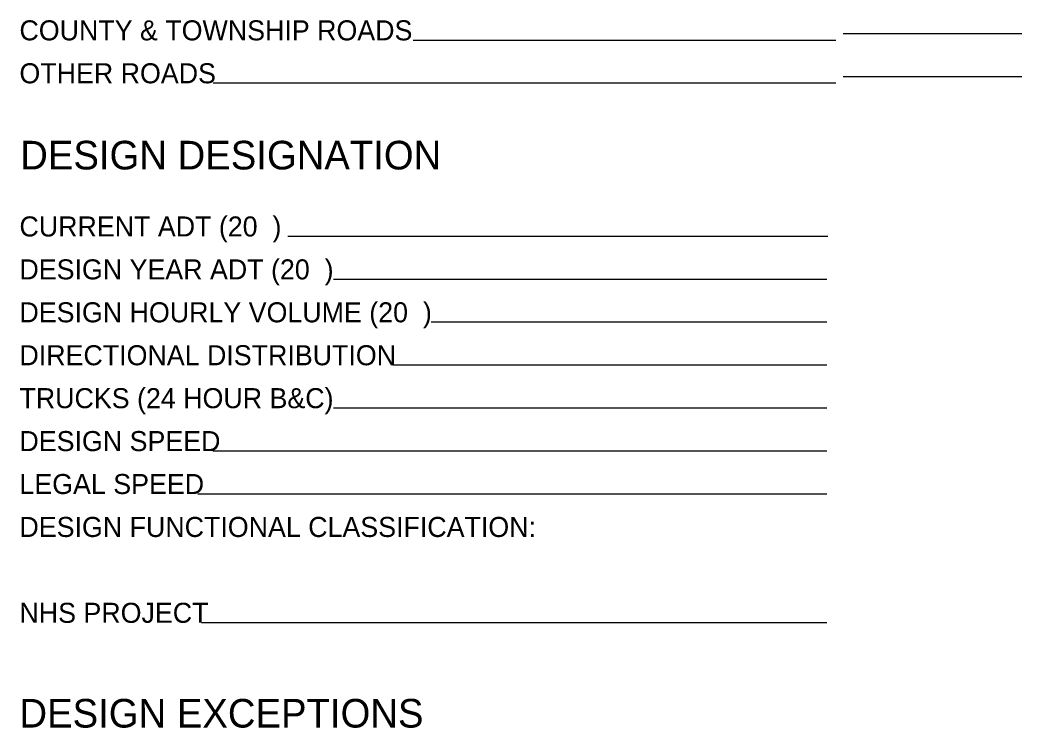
# Model space of a CAD drawing. Extents: x -59 to 82, y -3 to 49.
# Drawn here: x 52.31 to 59.31, y 6.04 to 10.99 of the extents above; entities that cross this region are included whole.
import ezdxf

# ---------------------------------------------------------------- set-up
doc = ezdxf.new("R2010")
doc.units = 0
doc.layers.add('SH_Data', color=7, linetype='Continuous')
doc.layers.add('SH_Text', color=7, linetype='Continuous')

msp = doc.modelspace()

# ---------------------------------------------------------------- linework, layer by layer
at = {"layer": 'SH_Data'}
for p, q in [((59.3076, 10.8915), (58.0576, 10.8915)), ((58.0076, 10.8458), (55.0529, 10.8458)), ((59.3076, 10.5915), (58.0576, 10.5915)), ((58.0076, 10.5458), (53.6547, 10.5458)), ((57.9501, 9.4754), (54.1787, 9.4754)), ((57.9445, 9.1754), (54.4961, 9.1754)), ((57.9445, 8.8754), (55.18, 8.8754)), ((57.9445, 8.5754), (54.9113, 8.5754)), ((57.9445, 8.2754), (54.4961, 8.2754)), ((57.9445, 7.9754), (53.6536, 7.9754)), ((57.9445, 7.6754), (53.5498, 7.6754)), ((57.9445, 6.7754), (53.5746, 6.7754))]:
    msp.add_line(p, q, dxfattribs=at)

# ---------------------------------------------------------------- texts
msp.add_text('DESIGN DESIGNATION', height=0.2, dxfattribs=at).set_placement((52.3076, 9.9438))
at = {"layer": 'SH_Text'}
for s, height, p in [('COUNTY & TOWNSHIP ROADS', 0.14, (52.3021, 10.8458)), ('OTHER ROADS', 0.14, (52.3021, 10.5458)), ('CURRENT ADT (20  )', 0.14, (52.3021, 9.4754)), ('DESIGN YEAR ADT (20  )', 0.14, (52.3021, 9.1754)), ('DESIGN HOURLY VOLUME (20  )', 0.14, (52.3021, 8.8754)), ('DIRECTIONAL DISTRIBUTION', 0.14, (52.3021, 8.5754)), ('TRUCKS (24 HOUR B&C)', 0.14, (52.3021, 8.2754)), ('DESIGN SPEED', 0.14, (52.3021, 7.9754)), ('LEGAL SPEED', 0.14, (52.3021, 7.6754)), ('DESIGN FUNCTIONAL CLASSIFICATION:', 0.14, (52.3021, 7.3754)), ('NHS PROJECT', 0.14, (52.3021, 6.7754)), ('DESIGN EXCEPTIONS', 0.2, (52.3021, 6.0435))]:
    msp.add_text(s, height=height, dxfattribs=at).set_placement(p)

doc.saveas('drawing.dxf')
